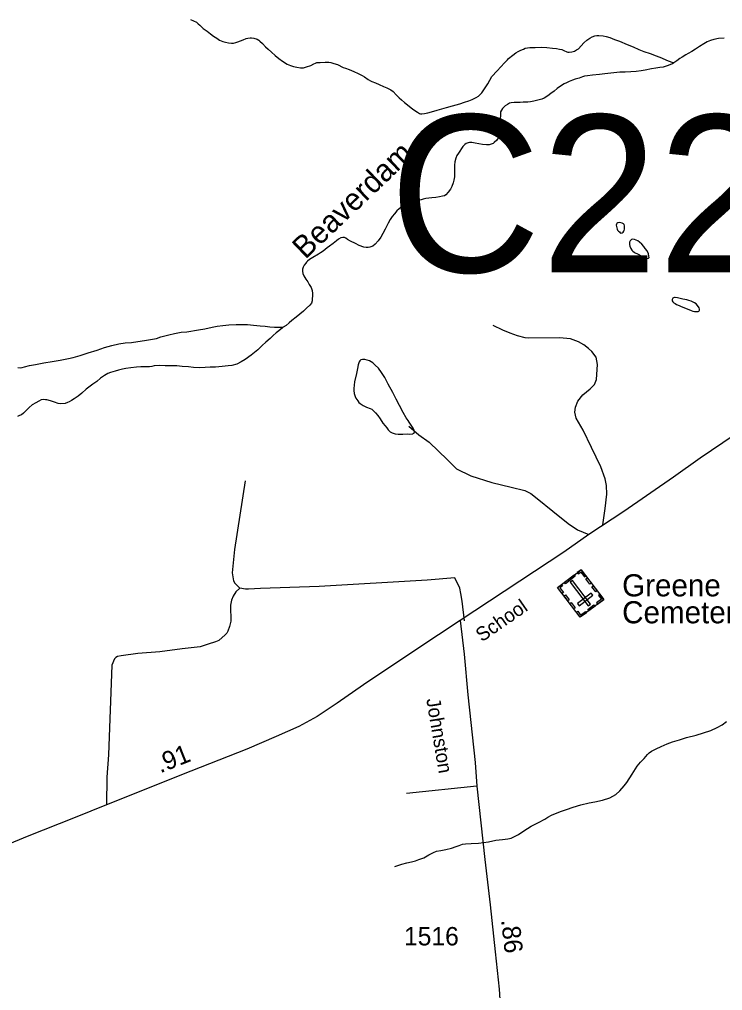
# Model space of a CAD drawing. Extents: x 2220236 to 2384410, y 720751 to 894131.
# Drawn here: x 2354215 to 2358982, y 856634 to 863221 of the extents above; entities that cross this region are included whole.
import ezdxf

# ---------------------------------------------------------------- set-up
doc = ezdxf.new("R2010")
doc.units = 0
doc.layers.add('Default', color=7, linetype='Continuous')

msp = doc.modelspace()

# ---------------------------------------------------------------- linework, layer by layer
at = {"layer": 'Default'}
msp.add_line((2357315.4, 858019.3), (2356838.3, 857970.9), dxfattribs=at)
for points in [[(2355374, 863220.5), (2355395.7, 863210.6), (2355414.5, 863200.9), (2355427.7, 863191.5), (2355438.6, 863181.2), (2355460.8, 863160.1), (2355486.9, 863139.8), (2355509.3, 863122.7), (2355531.6, 863106.2), (2355553.5, 863092.3), (2355571.7, 863080.9), (2355593.8, 863071), (2355612, 863065.2), (2355631.9, 863062), (2355652, 863060.2), (2355667.4, 863060.2), (2355682, 863064.1), (2355695.9, 863068.6), (2355714.7, 863075.9), (2355731.8, 863083.2), (2355752.1, 863090.6), (2355763.5, 863093.7), (2355779.5, 863096), (2355789, 863095.4), (2355803.5, 863093.7), (2355827.8, 863086.5), (2355837.2, 863080.9), (2355845.7, 863074.1), (2355862.1, 863058.3), (2355884.4, 863034.6), (2355902.4, 863019), (2355924.7, 862997.5), (2355949.2, 862975.6), (2355973.3, 862956.2), (2355999.6, 862938.2), (2356029.6, 862918.1), (2356042, 862912.1), (2356053.7, 862907), (2356074, 862901.2), (2356095.9, 862895.6), (2356120.7, 862891.7), (2356130.9, 862891.1), (2356140, 862891.5), (2356162.1, 862898.3), (2356189.9, 862908.3), (2356211.8, 862919), (2356222.1, 862924.4), (2356231.8, 862927.4), (2356253.7, 862928.9), (2356287.5, 862929.7), (2356313.7, 862929.8), (2356325.6, 862928), (2356347.5, 862922.3), (2356371.8, 862915.1), (2356381.5, 862910.5), (2356400, 862898.8), (2356410.3, 862895.3), (2356426, 862889.4), (2356450.3, 862881.2), (2356481.7, 862867.7), (2356512.5, 862854.2), (2356538, 862840.5), (2356554.8, 862830.7), (2356579.1, 862813.6), (2356594.9, 862805), (2356605.3, 862799.9), (2356629.3, 862790), (2356653.4, 862779.5), (2356683.5, 862766), (2356705.8, 862756.4), (2356732, 862742.7), (2356747.9, 862730.9), (2356770.1, 862709.8), (2356790.4, 862687.7), (2356804.3, 862675.1), (2356826.8, 862656.3), (2356847.1, 862640.8), (2356871.9, 862621.1), (2356889.5, 862607), (2356913.8, 862591), (2356927.9, 862583.3), (2356935.2, 862581), (2356943.2, 862579.7), (2356961.8, 862581.4), (2356983.9, 862586.3), (2357009.5, 862593.9), (2357047.5, 862604.6), (2357109.4, 862623.6), (2357151.3, 862634.2), (2357200.9, 862648.7), (2357232.4, 862658.2), (2357260.9, 862667.5), (2357284.8, 862677.4), (2357312.5, 862690), (2357328.5, 862700.5), (2357339.8, 862711.8), (2357350.2, 862722.7)], [(2357350.2, 862722.7), (2357368.8, 862749.1), (2357391.4, 862782.8), (2357418.9, 862833.2), (2357454.4, 862871.4), (2357503.7, 862926.9), (2357523.2, 862947.4), (2357531.4, 862955), (2357560.9, 862979.1), (2357580.7, 862993.1), (2357596.7, 863003.6), (2357614.7, 863011.9), (2357632.5, 863019.8), (2357644.4, 863024.6), (2357660, 863028.5), (2357674.4, 863030.7), (2357710.5, 863031.2), (2357754.4, 863031.4), (2357790.6, 863029.6), (2357828.6, 863024.5), (2357856.5, 863022.4), (2357876.7, 863019.3), (2357891.6, 863015.6), (2357906.6, 863009.7), (2357927, 863001.7), (2357933, 862999.3), (2357942.9, 862998), (2357960.9, 862999.8), (2357977.4, 863005.4), (2357992.5, 863013.2), (2358004.7, 863020.3), (2358042, 863061.2), (2358062.3, 863079.4), (2358081.8, 863093.3), (2358097.5, 863102.2), (2358115.6, 863108.5), (2358129.6, 863112.3), (2358143.3, 863112.3), (2358173.7, 863108.6), (2358193.5, 863105.1), (2358217.8, 863097.2), (2358249.8, 863085.4), (2358284.2, 863072.1), (2358334.3, 863050.2), (2358375.7, 863033.8), (2358414.7, 863017.3), (2358448.8, 863004), (2358491.1, 862988.6), (2358532.1, 862972.9), (2358567.4, 862959.6), (2358601.5, 862943.9), (2358619.6, 862936.4), (2358637.9, 862930.6), (2358652.1, 862926.9)], [(2358993.8, 863094.5), (2358954, 863090.3), (2358924, 863084.1), (2358901.4, 863076.6), (2358878.1, 863067.5), (2358854.3, 863055), (2358826.5, 863036.8)], [(2358826.5, 863036.8), (2358798.6, 863019.9), (2358772.7, 863004.1), (2358749, 862989.3), (2358733, 862979.5), (2358709.3, 862965.4), (2358693.3, 862954.9), (2358671.9, 862940.2), (2358657.9, 862930.5), (2358652.1, 862926.9)], [(2358652.1, 862926.9), (2358641.9, 862920), (2358630, 862913.9), (2358613.8, 862908.3), (2358592.1, 862901.5), (2358580.1, 862897.7), (2358556, 862893.5), (2358530.3, 862889.1), (2358500.2, 862884.6), (2358456.3, 862876.3), (2358430.5, 862871.9), (2358397.3, 862866.6), (2358360.6, 862865.1), (2358322.6, 862862.6), (2358286.5, 862862.1), (2358184.6, 862850.4), (2358148.6, 862846.6), (2358100.9, 862841.4), (2358067, 862837.4), (2358046.7, 862834.9), (2358032.7, 862831), (2358009.1, 862822.9), (2357983.2, 862814.2), (2357964.1, 862807.9), (2357943.1, 862799.5), (2357923.4, 862791.4), (2357909.3, 862783.3), (2357883.7, 862766.8), (2357861.7, 862751.2), (2357840.1, 862734.5), (2357818.1, 862718.2), (2357796.5, 862701.6), (2357772.8, 862687.5), (2357756.7, 862679.6), (2357730.7, 862672.6), (2357702.7, 862666.6), (2357679, 862660.7), (2357661, 862659.9), (2357630.8, 862659.7), (2357608.9, 862657.8), (2357590.9, 862657.1), (2357568.9, 862657.1), (2357548.9, 862654.7), (2357536.9, 862652.6), (2357523.1, 862644.4), (2357507.1, 862633.9), (2357501.1, 862628.1), (2357491.1, 862616.9), (2357483.6, 862606.1), (2357477.6, 862592.7), (2357475.5, 862573.6), (2357474.5, 862541.7), (2357474.6, 862522), (2357474.9, 862499.7), (2357475.2, 862476.1), (2357473.5, 862453.7), (2357467.8, 862432.1), (2357463.7, 862419.8), (2357451.9, 862401.9), (2357434.2, 862385.8), (2357426.3, 862379.5), (2357414.4, 862373.5), (2357399.1, 862369.6), (2357382.4, 862368.9), (2357354.3, 862372.7), (2357330.2, 862376.6), (2357304.1, 862382.1), (2357282.3, 862385.1), (2357266.2, 862385.5), (2357258.1, 862383.5), (2357244.4, 862379.7), (2357234.2, 862372.7), (2357222.3, 862359.1), (2357212.7, 862344.5), (2357201, 862327), (2357190.7, 862312.5), (2357181.2, 862296.7), (2357173.4, 862279.9), (2357167.8, 862255.7), (2357164.2, 862232), (2357164.3, 862204.1), (2357164.6, 862181.8), (2357165.1, 862152.2), (2357161.1, 862130.1), (2357155.3, 862111.8), (2357145.8, 862087.4), (2357138, 862070.1), (2357122, 862049.7), (2357106.4, 862031), (2357096.5, 862024.7), (2357082.5, 862020.8), (2357062.7, 862016.8), (2357038.6, 862012.5), (2357010.8, 862009.7), (2356990.5, 862008.2), (2356970.6, 862005.8), (2356952.7, 862001.8)], [(2356952.7, 862001.8), (2356938.7, 861997.9), (2356922.8, 861994.6), (2356904.9, 861989), (2356886.9, 861981), (2356869.1, 861974.4), (2356841.2, 861966), (2356824.8, 861959.4), (2356809.3, 861951.6), (2356789.6, 861935), (2356773.8, 861921.2), (2356757.8, 861902.5), (2356742.1, 861884.8), (2356728.5, 861864.6), (2356714.5, 861837.7), (2356695.1, 861798.2), (2356679.6, 861768), (2356664.5, 861744.5), (2356648.2, 861719.2), (2356626.5, 861695.3), (2356610.6, 861683.2), (2356590.5, 861675.1), (2356579.5, 861673), (2356566.7, 861673.2), (2356550.4, 861676.8), (2356518.5, 861687.6), (2356494.4, 861699.7), (2356460.2, 861717.4), (2356440, 861728.7), (2356427.9, 861736.4), (2356417.8, 861740.9), (2356407.9, 861742.2), (2356394, 861738.3), (2356377.9, 861730.4), (2356363.9, 861718.4), (2356342.3, 861701.7), (2356316.5, 861683.6), (2356300.5, 861671.5), (2356274.9, 861649.1), (2356257, 861636.9), (2356243.2, 861628.8), (2356203.1, 861605.8), (2356181.7, 861591.8), (2356167.7, 861581.4), (2356161.8, 861573.9), (2356155.8, 861567.7), (2356144.8, 861554.2), (2356138.2, 861539.1), (2356134.4, 861527.5), (2356134.4, 861512.7), (2356136.7, 861496.4), (2356142.9, 861481.2), (2356157.2, 861459.5), (2356169.5, 861441.3), (2356179.7, 861423.6), (2356191.8, 861401.8), (2356200.1, 861381.8), (2356202.3, 861362.2), (2356201.6, 861345.8), (2356200.8, 861326), (2356199.1, 861311.9), (2356195.1, 861296.3), (2356183.2, 861281.7), (2356161.4, 861261.1), (2356139.9, 861241.5), (2356116.1, 861220.8), (2356090.4, 861200.7), (2356062.7, 861178.3), (2356042.7, 861162), (2356023, 861145.5), (2356003.6, 861132.5)], [(2361338.5, 861941.9), (2360826.5, 861589.3), (2360247.6, 861195.2), (2360115.1, 861113.2), (2359515.5, 860707.9), (2358831.2, 860243.7), (2358648.7, 860115.6), (2358311.7, 859883.7), (2358075.8, 859727), (2357905.2, 859607), (2357204, 859144.5)], [(2358276.8, 861783.5), (2358282.9, 861778.8), (2358289, 861773.2), (2358293.1, 861771), (2358300.6, 861772), (2358308.9, 861776.6), (2358312.9, 861783.3), (2358315, 861789), (2358316.9, 861798.9), (2358316.7, 861811.4), (2358316.6, 861821.2), (2358314.3, 861829.3), (2358310.2, 861833.1), (2358300.4, 861839.3), (2358291.8, 861841.5), (2358282.2, 861842.8), (2358272.2, 861840.7), (2358266.4, 861836.2), (2358262.3, 861832.8), (2358260.3, 861824.5), (2358262.6, 861816.4), (2358264.7, 861806.6), (2358266.7, 861798.5), (2358270.9, 861790.5), (2358276.8, 861783.5)], [(2358405.2, 861630.2), (2358434.3, 861615), (2358450.5, 861605.8), (2358461.2, 861600.7), (2358467.1, 861599.3), (2358471.1, 861599.4), (2358479.2, 861601.4), (2358483.6, 861606.5), (2358482.9, 861615.3), (2358479, 861630.9), (2358470.6, 861650.9), (2358458.5, 861666.8), (2358448.1, 861680.5), (2358434, 861696.4), (2358419.9, 861710.6), (2358407.8, 861718.3), (2358395.7, 861724.3), (2358385.7, 861727.9), (2358374.2, 861730), (2358363.7, 861728), (2358355.6, 861719.4), (2358351.7, 861709.4), (2358350.1, 861693.6), (2358353.8, 861682.3), (2358360.3, 861667.8), (2358366.4, 861655.9), (2358374.2, 861648), (2358382.7, 861641.8), (2358390.7, 861637.8), (2358405.2, 861630.2)], [(2358731.4, 861262.1), (2358769.4, 861246.3), (2358781.4, 861241.9), (2358791.4, 861239), (2358805.5, 861238.9), (2358815.7, 861239.3), (2358821.5, 861241.2), (2358824, 861243.6), (2358825.4, 861249.6), (2358825.2, 861255.2), (2358823.2, 861263.3), (2358813.1, 861279.3), (2358803, 861291.3), (2358790.9, 861299), (2358768.5, 861308.6), (2358753.5, 861313.9), (2358740.6, 861318.3), (2358712.4, 861323.7), (2358676.4, 861331.1), (2358660.4, 861335.4), (2358655.5, 861335.2), (2358650.3, 861333.3), (2358644.3, 861329.2), (2358640.7, 861320.8), (2358640.8, 861311), (2358644.6, 861305.2), (2358652.8, 861297.3), (2358660.2, 861292.7), (2358670.9, 861287.6), (2358688, 861280.1), (2358701, 861274), (2358731.4, 861262.1)], [(2356003.6, 861132.5), (2355999.1, 861129.7), (2355973.3, 861109), (2355955.5, 861095.1), (2355935.6, 861076.2), (2355914.5, 861055.7), (2355886.2, 861031.6), (2355861.3, 861008.5), (2355830.9, 860979.4), (2355785.5, 860943.1), (2355745.6, 860914.2), (2355717.8, 860897.6), (2355688.1, 860883.3), (2355656.1, 860872.8), (2355629.3, 860870.1), (2355590.4, 860866.2), (2355544.3, 860861.7), (2355508.2, 860861.2), (2355474.4, 860860.4), (2355438.4, 860858.3), (2355394.4, 860859.8), (2355360.4, 860863.3), (2355318.2, 860867.2), (2355281.3, 860870.6), (2355241.6, 860870.6), (2355202.2, 860871.6), (2355164.1, 860873.4), (2355128.1, 860870.9), (2355112.2, 860866.3), (2355096.5, 860864), (2355038.4, 860863.3), (2355008, 860861.1), (2354970.4, 860857.2), (2354936.5, 860852.6), (2354913, 860848.3), (2354886.7, 860841.3), (2354864.6, 860835.5), (2354847.4, 860830.9), (2354832.5, 860825.3), (2354814.8, 860818.7), (2354791.1, 860804.6), (2354765.2, 860786.5), (2354739.5, 860765.7), (2354711.7, 860747.2), (2354685.9, 860727.4), (2354668.1, 860712.6), (2354638.4, 860684.5), (2354612.7, 860664.4), (2354586.7, 860647.9), (2354566.9, 860635.6), (2354553.1, 860627.5), (2354541.2, 860621.4), (2354525.1, 860614.8), (2354495.3, 860613), (2354477.1, 860616.2), (2354453.1, 860624.4), (2354425.2, 860633.7), (2354401, 860639.3), (2354391.1, 860641.5), (2354378.9, 860641.7), (2354362.9, 860639.4), (2354347.2, 860631.5), (2354327.2, 860620.9), (2354301.2, 860606.7), (2354281.6, 860588.5), (2354257.9, 860566.2), (2354242.2, 860550.1), (2354228.2, 860539.7), (2354216.3, 860533.3), (2354202.4, 860527.1)], [(2354220, 860858.4), (2354233.5, 860858.9), (2354250.3, 860863.9), (2354282.2, 860872.4), (2354324.2, 860880.7), (2354379.9, 860891.2), (2354435.9, 860900), (2354491.6, 860910.5), (2354547.7, 860921), (2354579.5, 860928.2), (2354627.3, 860940.7), (2354681, 860959.3), (2354741, 860978.1), (2354792.8, 860994.4), (2354842.4, 861009.5), (2354888.3, 861019.6), (2354932.3, 861026.3), (2354974.2, 861028.7), (2355018.3, 861035.4), (2355062.2, 861043.8), (2355104, 861050.4), (2355144.1, 861057), (2355173.8, 861067.4), (2355227.7, 861081.8), (2355267.4, 861090.9), (2355311.4, 861099.3), (2355349.4, 861101.5), (2355429.2, 861114.6), (2355471.3, 861121.3), (2355521, 861133.1), (2355554.9, 861140.4), (2355593.1, 861145.3), (2355634.9, 861149.3), (2355684.7, 861151.3), (2355726.7, 861152.4), (2355761.2, 861150.5), (2355800.8, 861147.2), (2355846.9, 861143.2), (2355881.2, 861139.7), (2355913.2, 861134.4), (2355945.1, 861132.4), (2355971, 861132.8), (2355998.9, 861133), (2356003.6, 861132.5)], [(2358169.8, 859792.3), (2358186.6, 859903.8), (2358197.1, 860000.6), (2358195, 860059.5), (2358186.6, 860105.7), (2358157.2, 860185.6), (2358094.2, 860316), (2358037.4, 860433.8), (2357989.1, 860515.9), (2357980.7, 860555.8), (2357984.9, 860591.6), (2358001.7, 860631.5), (2358034.3, 860673.6), (2358084.7, 860715.7), (2358114.1, 860745.1), (2358126.7, 860778.8), (2358135.1, 860879.7), (2358124.6, 860930.2), (2358094.8, 860968.7), (2358074.2, 860989.1), (2358040.6, 861014.3), (2358004.8, 861033.3), (2357950.2, 861054.3), (2357876.6, 861060.6), (2357669.8, 861057.6), (2357643.3, 861060.6), (2357592.9, 861075.3), (2357542.4, 861092.1), (2357492, 861113.2), (2357426.8, 861144.7)], [(2356500.5, 860819.7), (2356487, 860763.4), (2356483.4, 860739.2), (2356481.7, 860717.2), (2356481.9, 860704.7), (2356484.1, 860683.5), (2356490.1, 860663.4), (2356496.5, 860651.2), (2356508.7, 860633.6), (2356516.8, 860621.8), (2356524.9, 860615.6), (2356545.1, 860602.3), (2356567.2, 860591.7), (2356593.2, 860582.2), (2356603.3, 860576.8), (2356613.5, 860569), (2356628.2, 860553.2), (2356645.8, 860533.5), (2356660.1, 860511.1), (2356678.4, 860481.4), (2356694.6, 860464), (2356707, 860449.7), (2356715, 860437.9), (2356729, 860424.3), (2356742.1, 860416.7), (2356761.4, 860410.2), (2356783.5, 860408.5), (2356815.4, 860407.5), (2356842.9, 860408.7), (2356861.3, 860407.8), (2356881.2, 860410.2), (2356887.3, 860413.8), (2356893.3, 860419.6), (2356893.1, 860423.8), (2356891.1, 860434.3), (2356884.9, 860448.1), (2356870.6, 860469.5), (2356858.3, 860488.1), (2356850.3, 860499.9), (2356836.1, 860519), (2356815.6, 860553.6), (2356792.9, 860602.6), (2356768.6, 860644.2), (2356746, 860690.2), (2356715.2, 860746.4), (2356692.7, 860791.5), (2356670.3, 860825.7), (2356649.1, 860854.3), (2356627.8, 860876.4), (2356611.5, 860890.5), (2356589.2, 860904.4), (2356557.3, 860913.9), (2356541.3, 860913.9), (2356529.2, 860911.8), (2356523.5, 860906), (2356517.3, 860897.5), (2356511.6, 860877.6), (2356508, 860853.5), (2356500.5, 860819.7)], [(2354204.2, 860859.4), (2354220, 860858.4)], [(2356854, 860461.2), (2356923.4, 860402.3), (2356992.8, 860353.9), (2357116.8, 860234), (2357177.7, 860173), (2357276.5, 860124.7), (2357417.3, 860080.5), (2357549.8, 860048.9), (2357642.2, 860025.8), (2357682.2, 860004.8), (2357724.2, 859971.1), (2357831.4, 859884.9), (2357934.4, 859800.8), (2357999.6, 859758.7), (2358075.8, 859727)], [(2355746, 860090.7), (2355673.6, 859626.2), (2355657.5, 859466), (2355666.1, 859412.2), (2355676.4, 859396.2), (2355708.8, 859362.7)], [(2357232.9, 859140.9), (2357217.5, 859274.7), (2357208.7, 859326.6), (2357200.3, 859362.4), (2357167.4, 859432.1), (2356979.7, 859417.9), (2356246.5, 859375.1), (2355848.7, 859360.2), (2355768.9, 859355.4), (2355746.8, 859357), (2355708.8, 859362.7)], [(2355708.8, 859362.7), (2355681.2, 859338.4), (2355663.4, 859308), (2355651.9, 859281.9), (2355646.2, 859247.9), (2355646.5, 859211.9), (2355649, 859170), (2355647.5, 859139.9), (2355639.9, 859103.8), (2355628.2, 859071.7), (2355620.4, 859057.5), (2355610.7, 859045.5), (2355567, 859008.9), (2355543.2, 858998.8), (2355495.4, 858982.2), (2355439.7, 858965.5), (2355317.8, 858952.1), (2355166.1, 858932.3), (2355018.3, 858920.5), (2354904.5, 858905), (2354880.6, 858898.8), (2354868.6, 858892.7), (2354858.7, 858884.5), (2354841.3, 858840.4), (2354818.6, 858232.2), (2354808.4, 858080.1), (2354804.6, 857894.3)], [(2357204, 859144.5), (2357055.4, 859045.7), (2356828.1, 858894), (2356548.6, 858706.8), (2356368.7, 858583.6), (2356233, 858493.1), (2356109.9, 858425.7), (2355954.8, 858355.9), (2355757.8, 858271.6), (2355376.4, 858121.6), (2354804.6, 857894.3), (2354592.6, 857806.5), (2354267.4, 857677.8), (2353998.2, 857567.2), (2353728.1, 857463.5), (2353543.6, 857393.2)], [(2357204, 859144.5), (2357229.2, 858915.3), (2357254.4, 858639.8), (2357304.9, 858181.3), (2357315.4, 858019.3), (2357370.3, 857523.2), (2357405.8, 857215.9), (2357441.5, 856896.2), (2357466.7, 856643.8), (2357473, 856572.3), (2357508.8, 856439.8), (2357542.4, 856361.9), (2357586.5, 856279.9), (2357695.8, 856120.1), (2357815.6, 855941.3), (2357897.6, 855821.4), (2357996.1, 855697.1), (2358099.3, 855531.1), (2358418.1, 855083.2), (2358522.8, 854959.7)], [(2356760.7, 857474.3), (2356808.3, 857491), (2356842.4, 857499.6), (2356874.2, 857507.5), (2356900.2, 857514.4), (2356922.2, 857522.5), (2356955.8, 857534.8), (2356991.5, 857553.3), (2357021.4, 857569.3), (2357042.3, 857578.3), (2357071.3, 857583.8), (2357105.2, 857590.7), (2357145.2, 857600.6), (2357174.9, 857611), (2357196.9, 857618.5), (2357218.9, 857625.9), (2357238.8, 857630), (2357276.8, 857632.2), (2357326.7, 857632.6), (2357394.5, 857643.6), (2357445.6, 857653.9), (2357490.3, 857659), (2357526.3, 857663.8), (2357548.4, 857668), (2357572.3, 857678.1), (2357598, 857692.3), (2357635.7, 857716.8), (2357685.2, 857749), (2357735.1, 857774.1), (2357776.8, 857796.4), (2357796.7, 857808.7), (2357822.4, 857822.9), (2357884.1, 857847.4), (2357924.8, 857862.2), (2357969.8, 857876.6), (2358021.7, 857893.4), (2358077.5, 857907.9), (2358115.3, 857914.3), (2358167.4, 857925.7), (2358217, 857941.5), (2358258.7, 857964.5), (2358286.3, 857988.6), (2358316.1, 858022.7), (2358333.9, 858044.7), (2358369.3, 858101.3), (2358402.5, 858155.8), (2358426.4, 858182.4), (2358449.9, 858208.7), (2358473.4, 858235.2), (2358485.5, 858245.6), (2358501.4, 858256.7), (2358531, 858273.7), (2358567, 858289.9), (2358606.7, 858306.3), (2358642.6, 858320.9), (2358690.3, 858335), (2358738.2, 858350.1), (2358804.2, 858366.9), (2358853.8, 858381.1), (2358901.7, 858397.8), (2358945.5, 858417), (2358979.2, 858437.1), (2359008.8, 858459)]]:
    msp.add_lwpolyline(points, dxfattribs=at)
for points in [[(2358176.4, 859285.3), (2358017.6, 859165.3), (2357864, 859368.4), (2358022.9, 859488.4)], [(2357996.5, 859468.5), (2358003.4, 859459.3), (2358021, 859472.6), (2358045.3, 859440.3), (2358054.2, 859447), (2358022.9, 859488.4)], [(2357983.9, 859444.6), (2357916.2, 859393.5), (2357909.4, 859402.6), (2357977.1, 859453.7)], [(2358071.7, 859242.9), (2358086.6, 859254.2), (2357964.4, 859416), (2357949.5, 859404.7)], [(2358065.1, 859432.7), (2358091.2, 859398.1), (2358082.1, 859391.2), (2358056, 859425.8)], [(2357890.5, 859388.4), (2357897.4, 859379.2), (2357879.8, 859366), (2357904.2, 859333.7), (2357895.3, 859327), (2357864, 859368.4)], [(2358102.8, 859315), (2358091.5, 859329.9), (2357997.6, 859258.9), (2358008.9, 859244)], [(2358105.6, 859379), (2358131.7, 859344.5), (2358122.6, 859337.6), (2358096.5, 859372.2)], [(2357916.7, 859317.6), (2357942.8, 859283.1), (2357933.7, 859276.2), (2357907.6, 859310.7)], [(2357956.4, 859265), (2357982.5, 859230.4), (2357973.4, 859223.6), (2357947.3, 859258.1)], [(2358150.3, 859319.9), (2358141.2, 859313), (2358160.6, 859287.3), (2358128.3, 859262.9), (2358135, 859254), (2358176.4, 859285.3)], [(2357991.4, 859199.8), (2358000.4, 859206.7), (2358019.8, 859181), (2358052.2, 859205.4), (2358058.9, 859196.6), (2358017.5, 859165.3)], [(2358117.3, 859240.7), (2358075.9, 859209.4), (2358069.1, 859218.5), (2358110.4, 859249.8)]]:
    msp.add_lwpolyline(points, close=True, dxfattribs=at)

# ---------------------------------------------------------------- texts
for s, height, p in [('C226', 1066.27, (2356721.2, 861505.7)), ('Greene ', 150, (2358301.3, 859307.3)), ('Cemetery', 150, (2358301.3, 859124.5)), ('1516', 125, (2356822.1, 856939.8))]:
    msp.add_text(s, height=height, dxfattribs=at).set_placement(p)
for s, height, rotation, p in [('Beaverdam', 150, 43.64375, (2356152.7, 861588.9)), ('School', 95, 34.77041, (2357350.3, 858994.8)), ('Johnston', 95, 279.63983, (2356972.9, 858609.8)), ('.91', 125, 21.67784, (2355169.4, 858106.5)), ('.86', 125, 276.37751, (2357480.3, 857112.2))]:
    msp.add_text(s, height=height, rotation=rotation, dxfattribs=at).set_placement(p)

doc.saveas('drawing.dxf')
